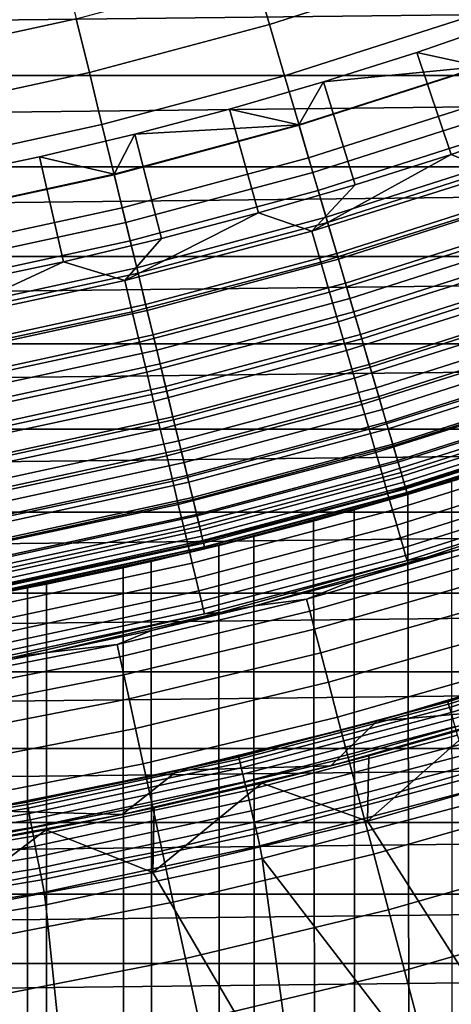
# Model space of a CAD drawing. Header units: metres. Extents: x -109 to 109, y -342 to 66.
# Tile 283 of 512: x 4.07 to 6.12, y -22.58 to -17.88. Entities that reach past the tile are written whole.
import ezdxf

# ---------------------------------------------------------------- set-up
doc = ezdxf.new("R2010")
doc.units = ezdxf.units.M
doc.layers.add('solid_K_24_62_16_000B91', color=7, linetype='CONTINUOUS')

msp = doc.modelspace()

# ---------------------------------------------------------------- linework, layer by layer
at = {"layer": 'solid_K_24_62_16_000B91'}
for points in [[(6.104056, -17.636511, -66.637932), (5.257963, -17.906979, -66.637932), (5.183577, -17.653641, -66.747398), (6.0177, -17.387001, -66.747398)], [(4.337711, -17.880291, -66.747398), (3.48202, -18.066435, -66.747398), (3.4307, -17.800159, -66.83773), (4.273779, -17.61676, -66.83773)], [(5.257963, -17.906979, -66.637932), (4.399959, -18.136879, -66.637932), (4.337711, -17.880291, -66.747398), (5.183577, -17.653641, -66.747398)], [(6.187635, -17.877998, -66.509895), (5.329957, -18.152168, -66.509895), (5.257963, -17.906979, -66.637932), (6.104056, -17.636511, -66.637932)], [(-19.775276, -17.705463, 84.926178), (-19.368538, -18.151108, 84.926178), (19.775284, -17.705456, 84.926178)], [(-19.368538, -18.151108, 84.926178), (19.368544, -18.1511, 84.926178), (19.775284, -17.705456, 84.926178)], [(4.399959, -18.136879, -66.637932), (3.531988, -18.325695, -66.637932), (3.48202, -18.066435, -66.747398), (4.337711, -17.880291, -66.747398)], [(6.268011, -18.110228, -66.36393), (5.399192, -18.387959, -66.36393), (5.329957, -18.152168, -66.509895), (6.187635, -17.877998, -66.509895)], [(5.959928, -18.041042, -31), (6.400931, -17.889328, -31), (6.576628, -18.372328, -31), (6.123533, -18.528273, -31)], [(6.267393, -18.108444, -31.006601), (6.400931, -17.889328, -31), (5.959928, -18.041042, -31)], [(5.329957, -18.152168, -66.509895), (4.460206, -18.385218, -66.509895), (4.399959, -18.136879, -66.637932), (5.257963, -17.906979, -66.637932)], [(5.515427, -18.18186, -31), (5.959928, -18.041042, -31), (6.123533, -18.528273, -31), (5.666704, -18.673056, -31)], [(6.267393, -18.108444, -31.006601), (5.959928, -18.041042, -31), (5.515427, -18.18186, -31)], [(5.39866, -18.386147, -31.006601), (6.267393, -18.108444, -31.006601), (5.515427, -18.18186, -31)], [(5.444927, -18.543716, -31.026844), (6.321105, -18.263634, -31.026844), (6.267393, -18.108444, -31.006601), (5.39866, -18.386147, -31.006601)], [(6.344771, -18.332014, -66.200798), (5.465313, -18.613146, -66.200798), (5.399192, -18.387959, -66.36393), (6.268011, -18.110228, -66.36393)], [(-19.368538, -18.151108, 84.926178), (-18.951792, -18.587336, 84.926178), (19.368544, -18.1511, 84.926178)], [(-18.951792, -18.587336, 84.926178), (18.951799, -18.587328, 84.926178), (19.368544, -18.1511, 84.926178)], [(4.460206, -18.385218, -66.509895), (3.58035, -18.576618, -66.509895), (3.531988, -18.325695, -66.637932), (4.399959, -18.136879, -66.637932)], [(5.399192, -18.387959, -66.36393), (4.518142, -18.624035, -66.36393), (4.460206, -18.385218, -66.509895), (5.329957, -18.152168, -66.509895)], [(5.067523, -18.31175, -31), (5.515427, -18.18186, -31), (5.666704, -18.673056, -31), (5.206524, -18.806559, -31)], [(5.39866, -18.386147, -31.006601), (5.515427, -18.18186, -31), (5.067523, -18.31175, -31)], [(6.321105, -18.263634, -31.026844), (5.444927, -18.543716, -31.026844), (5.490563, -18.699142, -31.060593), (6.374086, -18.416712, -31.060593)], [(4.616629, -18.430592, -31), (5.067523, -18.31175, -31), (5.206524, -18.806559, -31), (4.74308, -18.928755, -31)], [(5.39866, -18.386147, -31.006601), (5.067523, -18.31175, -31), (4.616629, -18.430592, -31)], [(6.417526, -18.542225, -66.021317), (5.527983, -18.826582, -66.021317), (5.465313, -18.613146, -66.200798), (6.344771, -18.332014, -66.200798)], [(4.518142, -18.624035, -66.36393), (3.626857, -18.817923, -66.36393), (3.58035, -18.576618, -66.509895), (4.460206, -18.385218, -66.509895)], [(4.517697, -18.6222, -31.006601), (5.39866, -18.386147, -31.006601), (4.616629, -18.430592, -31)], [(4.556414, -18.781794, -31.026844), (5.444927, -18.543716, -31.026844), (5.39866, -18.386147, -31.006601), (4.517697, -18.6222, -31.006601)], [(5.465313, -18.613146, -66.200798), (4.573473, -18.852114, -66.200798), (4.518142, -18.624035, -66.36393), (5.399192, -18.387959, -66.36393)], [(6.340056, -18.617432, -30.993452), (6.123533, -18.528273, -31), (6.576628, -18.372328, -31)], [(4.162926, -18.53834, -31), (4.616629, -18.430592, -31), (4.74308, -18.928755, -31), (4.276794, -19.039526, -31)], [(4.517697, -18.6222, -31.006601), (4.616629, -18.430592, -31), (4.162926, -18.53834, -31)], [(6.374086, -18.416712, -31.060593), (5.490563, -18.699142, -31.060593), (5.535258, -18.851358, -31.107615), (6.425972, -18.566629, -31.107615)], [(3.6265, -18.816069, -31.006601), (4.517697, -18.6222, -31.006601), (4.162926, -18.53834, -31), (3.706707, -18.63492, -31)], [(3.706707, -18.63492, -31), (4.162926, -18.53834, -31), (4.276794, -19.039526, -31), (3.807712, -19.138857, -31)], [(5.444927, -18.543716, -31.026844), (4.556414, -18.781794, -31.026844), (4.594604, -18.939215, -31.060593), (5.490563, -18.699142, -31.060593)], [(5.460446, -18.894142, -30.993452), (5.666704, -18.673056, -31), (6.123533, -18.528273, -31)], [(6.340056, -18.617432, -30.993452), (5.460446, -18.894142, -30.993452), (6.123533, -18.528273, -31)], [(6.485904, -18.739788, -65.826408), (5.586882, -19.027174, -65.826408), (5.527983, -18.826582, -66.021317), (6.417526, -18.542225, -66.021317)], [(-18.951792, -18.587336, 84.926178), (-18.525215, -19.013979, 84.926178), (18.951799, -18.587328, 84.926178)], [(-18.525215, -19.013979, 84.926178), (18.525223, -19.013971, 84.926178), (18.951799, -18.587328, 84.926178)], [(6.425972, -18.566629, -31.107615), (5.535258, -18.851358, -31.107615), (5.578705, -18.999325, -31.167591), (6.476411, -18.71236, -31.167591)], [(3.657579, -18.977324, -31.026844), (4.556414, -18.781794, -31.026844), (4.517697, -18.6222, -31.006601), (3.6265, -18.816069, -31.006601)], [(4.573473, -18.852114, -66.200798), (3.671273, -19.048376, -66.200798), (3.626857, -18.817923, -66.36393), (4.518142, -18.624035, -66.36393)], [(5.527983, -18.826582, -66.021317), (4.625917, -19.068289, -66.021317), (4.573473, -18.852114, -66.200798), (5.465313, -18.613146, -66.200798)], [(6.389196, -18.761732, -30.973827), (5.502769, -19.040586, -30.973827), (5.460446, -18.894142, -30.993452), (6.340056, -18.617432, -30.993452)], [(5.460446, -18.894142, -30.993452), (5.206524, -18.806559, -31), (5.666704, -18.673056, -31)], [(5.490563, -18.699142, -31.060593), (4.594604, -18.939215, -31.060593), (4.632005, -19.093386, -31.107615), (5.535258, -18.851358, -31.107615)], [(6.476411, -18.71236, -31.167591), (5.578705, -18.999325, -31.167591), (5.620606, -19.142029, -31.240108), (6.525055, -18.852907, -31.240108)], [(4.556414, -18.781794, -31.026844), (3.657579, -18.977324, -31.026844), (3.688236, -19.136383, -31.060593), (4.594604, -18.939215, -31.060593)], [(6.437618, -18.903921, -30.941269), (5.544473, -19.184891, -30.941269), (5.502769, -19.040586, -30.973827), (6.389196, -18.761732, -30.973827)], [(6.549554, -18.923693, -65.617065), (5.64171, -19.2139, -65.617065), (5.586882, -19.027174, -65.826408), (6.485904, -18.739788, -65.826408)], [(4.568833, -19.12932, -30.993452), (4.74308, -18.928755, -31), (5.206524, -18.806559, -31)], [(5.460446, -18.894142, -30.993452), (4.568833, -19.12932, -30.993452), (5.206524, -18.806559, -31)], [(5.586882, -19.027174, -65.826408), (4.675205, -19.271458, -65.826408), (4.625917, -19.068289, -66.021317), (5.527983, -18.826582, -66.021317)], [(4.625917, -19.068289, -66.021317), (3.713372, -19.266802, -66.021317), (3.671273, -19.048376, -66.200798), (4.573473, -18.852114, -66.200798)], [(5.535258, -18.851358, -31.107615), (4.632005, -19.093386, -31.107615), (4.668362, -19.243252, -31.167591), (5.578705, -18.999325, -31.167591)], [(6.525055, -18.852907, -31.240108), (5.620606, -19.142029, -31.240108), (5.660676, -19.27849, -31.324673), (6.571571, -18.987309, -31.324673)], [(5.502769, -19.040586, -30.973827), (4.604246, -19.277586, -30.973827), (4.568833, -19.12932, -30.993452), (5.460446, -18.894142, -30.993452)], [(6.484968, -19.042963, -30.896017), (5.585253, -19.325998, -30.896017), (5.544473, -19.184891, -30.941269), (6.437618, -18.903921, -30.941269)], [(6.608152, -19.093002, -65.394363), (5.692186, -19.385805, -65.394363), (5.64171, -19.2139, -65.617065), (6.549554, -18.923693, -65.617065)], [(4.594604, -18.939215, -31.060593), (3.688236, -19.136383, -31.060593), (3.718259, -19.292158, -31.107615), (4.632005, -19.093386, -31.107615)], [(4.568833, -19.12932, -30.993452), (4.276794, -19.039526, -31), (4.74308, -18.928755, -31)], [(-18.525215, -19.013979, 84.926178), (-18.08902, -19.430811, 84.926178), (18.525223, -19.013971, 84.926178)], [(-18.08902, -19.430811, 84.926178), (18.089027, -19.430805, 84.926178), (18.525223, -19.013971, 84.926178)], [(5.578705, -18.999325, -31.167591), (4.668362, -19.243252, -31.167591), (4.703426, -19.387785, -31.240108), (5.620606, -19.142029, -31.240108)], [(6.571571, -18.987309, -31.324673), (5.660676, -19.27849, -31.324673), (5.698638, -19.40778, -31.420704), (6.615643, -19.114645, -31.420704)], [(3.667177, -19.322445, -30.993452), (3.807712, -19.138857, -31), (4.276794, -19.039526, -31)], [(4.568833, -19.12932, -30.993452), (3.667177, -19.322445, -30.993452), (4.276794, -19.039526, -31)], [(5.544473, -19.184891, -30.941269), (4.63914, -19.423685, -30.941269), (4.604246, -19.277586, -30.973827), (5.502769, -19.040586, -30.973827)], [(5.64171, -19.2139, -65.617065), (4.721086, -19.460579, -65.617065), (4.675205, -19.271458, -65.826408), (5.586882, -19.027174, -65.826408)], [(6.5309, -19.177843, -30.8384), (5.624814, -19.462883, -30.8384), (5.585253, -19.325998, -30.896017), (6.484968, -19.042963, -30.896017)], [(4.675205, -19.271458, -65.826408), (3.752937, -19.472084, -65.826408), (3.713372, -19.266802, -66.021317), (4.625917, -19.068289, -66.021317)], [(4.632005, -19.093386, -31.107615), (3.718259, -19.292158, -31.107615), (3.747444, -19.443584, -31.167591), (4.668362, -19.243252, -31.167591)], [(6.6614, -19.246851, -65.159439), (5.738052, -19.542013, -65.159439), (5.692186, -19.385805, -65.394363), (6.608152, -19.093002, -65.394363)], [(4.604246, -19.277586, -30.973827), (3.695601, -19.47221, -30.973827), (3.667177, -19.322445, -30.993452), (4.568833, -19.12932, -30.993452)], [(5.620606, -19.142029, -31.240108), (4.703426, -19.387785, -31.240108), (4.736957, -19.526001, -31.324673), (5.660676, -19.27849, -31.324673)], [(6.615643, -19.114645, -31.420704), (5.698638, -19.40778, -31.420704), (5.734234, -19.529009, -31.527544), (6.656967, -19.234043, -31.527544)], [(5.585253, -19.325998, -30.896017), (4.673261, -19.566551, -30.896017), (4.63914, -19.423685, -30.941269), (5.544473, -19.184891, -30.941269)], [(6.575081, -19.307579, -30.768835), (5.662865, -19.594547, -30.768835), (5.624814, -19.462883, -30.8384), (6.5309, -19.177843, -30.8384)], [(4.668362, -19.243252, -31.167591), (3.747444, -19.443584, -31.167591), (3.775591, -19.589624, -31.240108), (4.703426, -19.387785, -31.240108)], [(5.692186, -19.385805, -65.394363), (4.763325, -19.634693, -65.394363), (4.721086, -19.460579, -65.617065), (5.64171, -19.2139, -65.617065)], [(6.656967, -19.234043, -31.527544), (5.734234, -19.529009, -31.527544), (5.767221, -19.64135, -31.644464), (6.695261, -19.344688, -31.644464)], [(6.709024, -19.384453, -64.913483), (5.779076, -19.681725, -64.913483), (5.738052, -19.542013, -65.159439), (6.6614, -19.246851, -65.159439)], [(4.63914, -19.423685, -30.941269), (3.723608, -19.619783, -30.941269), (3.695601, -19.47221, -30.973827), (4.604246, -19.277586, -30.973827)], [(4.721086, -19.460579, -65.617065), (3.789767, -19.663176, -65.617065), (3.752937, -19.472084, -65.826408), (4.675205, -19.271458, -65.826408)], [(5.660676, -19.27849, -31.324673), (4.736957, -19.526001, -31.324673), (4.768724, -19.65695, -31.420704), (5.698638, -19.40778, -31.420704)], [(5.624814, -19.462883, -30.8384), (4.706362, -19.705139, -30.8384), (4.673261, -19.566551, -30.896017), (5.585253, -19.325998, -30.896017)], [(6.617188, -19.431225, -30.687834), (5.69913, -19.72003, -30.687834), (5.662865, -19.594547, -30.768835), (6.575081, -19.307579, -30.768835)], [(6.695261, -19.344688, -31.644464), (5.767221, -19.64135, -31.644464), (5.797371, -19.744034, -31.770662), (6.730264, -19.44582, -31.770662)], [(4.703426, -19.387785, -31.240108), (3.775591, -19.589624, -31.240108), (3.802507, -19.729279, -31.324673), (4.736957, -19.526001, -31.324673)], [(5.738052, -19.542013, -65.159439), (4.801707, -19.792906, -65.159439), (4.763325, -19.634693, -65.394363), (5.692186, -19.385805, -65.394363)], [(6.750782, -19.505106, -64.657761), (5.815046, -19.804228, -64.657761), (5.779076, -19.681725, -64.913483), (6.709024, -19.384453, -64.913483)], [(-18.08902, -19.430811, 84.926178), (-17.643488, -19.837572, 84.926178), (18.089027, -19.430805, 84.926178)], [(-17.643488, -19.837572, 84.926178), (17.643496, -19.837566, 84.926178), (18.089027, -19.430805, 84.926178)], [(4.673261, -19.566551, -30.896017), (3.750996, -19.764091, -30.896017), (3.723608, -19.619783, -30.941269), (4.63914, -19.423685, -30.941269)], [(5.698638, -19.40778, -31.420704), (4.768724, -19.65695, -31.420704), (4.798512, -19.779736, -31.527544), (5.734234, -19.529009, -31.527544)], [(6.656914, -19.547878, -30.595985), (5.733344, -19.838417, -30.595985), (5.69913, -19.72003, -30.687834), (6.617188, -19.431225, -30.687834)], [(4.763325, -19.634693, -65.394363), (3.823673, -19.839102, -65.394363), (3.789767, -19.663176, -65.617065), (4.721086, -19.460579, -65.617065)], [(5.662865, -19.594547, -30.768835), (4.7382, -19.838442, -30.768835), (4.706362, -19.705139, -30.8384), (5.624814, -19.462883, -30.8384)], [(6.730264, -19.44582, -31.770662), (5.797371, -19.744034, -31.770662), (5.82448, -19.836357, -31.905273), (6.761734, -19.536749, -31.905273)], [(4.736957, -19.526001, -31.324673), (3.802507, -19.729279, -31.324673), (3.828008, -19.861589, -31.420704), (4.768724, -19.65695, -31.420704)], [(5.734234, -19.529009, -31.527544), (4.798512, -19.779736, -31.527544), (4.826116, -19.893518, -31.644464), (5.767221, -19.64135, -31.644464)], [(6.786462, -19.608194, -64.393578), (5.845779, -19.908897, -64.393578), (5.815046, -19.804228, -64.657761), (6.750782, -19.505106, -64.657761)], [(4.706362, -19.705139, -30.8384), (3.777565, -19.904079, -30.8384), (3.750996, -19.764091, -30.896017), (4.673261, -19.566551, -30.896017)], [(5.779076, -19.681725, -64.913483), (4.836036, -19.934412, -64.913483), (4.801707, -19.792906, -65.159439), (5.738052, -19.542013, -65.159439)], [(6.693969, -19.656689, -30.493958), (5.765258, -19.948847, -30.493958), (5.733344, -19.838417, -30.595985), (6.656914, -19.547878, -30.595985)], [(6.761734, -19.536749, -31.905273), (5.82448, -19.836357, -31.905273), (5.848361, -19.917686, -32.047379), (6.789458, -19.61685, -32.047379)], [(5.69913, -19.72003, -30.687834), (4.768543, -19.965487, -30.687834), (4.7382, -19.838442, -30.768835), (5.662865, -19.594547, -30.768835)], [(6.815879, -19.69319, -64.122269), (5.871119, -19.995197, -64.122269), (5.845779, -19.908897, -64.393578), (6.786462, -19.608194, -64.393578)], [(6.789458, -19.61685, -32.047379), (5.848361, -19.917686, -32.047379), (5.86885, -19.987467, -32.196003), (6.813245, -19.685577, -32.196003)], [(4.801707, -19.792906, -65.159439), (3.854484, -19.99896, -65.159439), (3.823673, -19.839102, -65.394363), (4.763325, -19.634693, -65.394363)], [(4.768724, -19.65695, -31.420704), (3.828008, -19.861589, -31.420704), (3.851919, -19.985655, -31.527544), (4.798512, -19.779736, -31.527544)], [(5.767221, -19.64135, -31.644464), (4.826116, -19.893518, -31.644464), (4.851346, -19.99752, -31.770662), (5.797371, -19.744034, -31.770662)], [(6.728083, -19.756865, -30.382496), (5.794639, -20.05051, -30.382496), (5.765258, -19.948847, -30.493958), (6.693969, -19.656689, -30.493958)], [(4.7382, -19.838442, -30.768835), (3.803119, -20.038729, -30.768835), (3.777565, -19.904079, -30.8384), (4.706362, -19.705139, -30.8384)], [(5.733344, -19.838417, -30.595985), (4.797171, -20.085348, -30.595985), (4.768543, -19.965487, -30.687834), (5.69913, -19.72003, -30.687834)], [(5.815046, -19.804228, -64.657761), (4.866137, -20.058487, -64.657761), (4.836036, -19.934412, -64.913483), (5.779076, -19.681725, -64.913483)], [(6.813245, -19.685577, -32.196003), (5.86885, -19.987467, -32.196003), (5.885808, -20.045221, -32.350132), (6.832932, -19.74246, -32.350132)], [(6.838885, -19.759663, -63.845238), (5.890937, -20.062689, -63.845238), (5.871119, -19.995197, -64.122269), (6.815879, -19.69319, -64.122269)], [(5.797371, -19.744034, -31.770662), (4.851346, -19.99752, -31.770662), (4.874031, -20.091028, -31.905273), (5.82448, -19.836357, -31.905273)], [(6.759007, -19.847673, -30.262415), (5.821273, -20.14267, -30.262415), (5.794639, -20.05051, -30.382496), (6.728083, -19.756865, -30.382496)], [(6.832932, -19.74246, -32.350132), (5.885808, -20.045221, -32.350132), (5.899119, -20.090553, -32.508709), (6.848384, -19.787107, -32.508709)], [(6.855362, -19.807268, -63.563889), (5.90513, -20.111025, -63.563889), (5.890937, -20.062689, -63.845238), (6.838885, -19.759663, -63.845238)], [(4.798512, -19.779736, -31.527544), (3.851919, -19.985655, -31.527544), (3.874077, -20.100622, -31.644464), (4.826116, -19.893518, -31.644464)], [(4.836036, -19.934412, -64.913483), (3.882041, -20.141941, -64.913483), (3.854484, -19.99896, -65.159439), (4.801707, -19.792906, -65.159439)], [(5.845779, -19.908897, -64.393578), (4.891855, -20.164501, -64.393578), (4.866137, -20.058487, -64.657761), (5.815046, -19.804228, -64.657761)], [(6.848384, -19.787107, -32.508709), (5.899119, -20.090553, -32.508709), (5.908691, -20.123154, -32.670647), (6.859497, -19.819214, -32.670647)], [(6.865226, -19.835768, -63.279659), (5.913626, -20.139961, -63.279659), (5.90513, -20.111025, -63.563889), (6.855362, -19.807268, -63.563889)], [(-17.643488, -19.837572, 84.926178), (-17.188747, -20.234138, 84.926178), (17.643496, -19.837566, 84.926178)], [(-17.188747, -20.234138, 84.926178), (17.188755, -20.234131, 84.926178), (17.643496, -19.837566, 84.926178)], [(4.768543, -19.965487, -30.687834), (3.827474, -20.167055, -30.687834), (3.803119, -20.038729, -30.768835), (4.7382, -19.838442, -30.768835)], [(5.765258, -19.948847, -30.493958), (4.823874, -20.197151, -30.493958), (4.797171, -20.085348, -30.595985), (5.733344, -19.838417, -30.595985)], [(5.82448, -19.836357, -31.905273), (4.874031, -20.091028, -31.905273), (4.894014, -20.173403, -32.047379), (5.848361, -19.917686, -32.047379)], [(6.868427, -19.845016, -63), (6.155904, -20.077471, -60.74736), (5.689022, -20.214724, -61.017578), (5.916383, -20.149353, -63)], [(6.786517, -19.928453, -30.134586), (5.844965, -20.224649, -30.134586), (5.821273, -20.14267, -30.262415), (6.759007, -19.847673, -30.262415)], [(6.859497, -19.819214, -32.670647), (5.908691, -20.123154, -32.670647), (5.914459, -20.142797, -32.834843), (6.866193, -19.838562, -32.834843)], [(5.913626, -20.139961, -63.279659), (6.865226, -19.835768, -63.279659), (6.868427, -19.845016, -63), (5.916383, -20.149353, -63)], [(6.866193, -19.838562, -32.834843), (5.914459, -20.142797, -32.834843), (5.916384, -20.149353, -33), (6.868428, -19.845016, -33)], [(6.868428, -19.845016, -33), (5.916384, -20.149353, -33), (6.382022, -20.006744, -41.927219), (6.820633, -19.861494, -42.304581)], [(4.826116, -19.893518, -31.644464), (3.874077, -20.100622, -31.644464), (3.894331, -20.205706, -31.770662), (4.851346, -19.99752, -31.770662)], [(5.871119, -19.995197, -64.122269), (4.91306, -20.251909, -64.122269), (4.891855, -20.164501, -64.393578), (5.845779, -19.908897, -64.393578)], [(4.866137, -20.058487, -64.657761), (3.906204, -20.267309, -64.657761), (3.882041, -20.141941, -64.913483), (4.836036, -19.934412, -64.913483)], [(5.794639, -20.05051, -30.382496), (4.848457, -20.300079, -30.382496), (4.823874, -20.197151, -30.493958), (5.765258, -19.948847, -30.493958)], [(5.848361, -19.917686, -32.047379), (4.894014, -20.173403, -32.047379), (4.91116, -20.24408, -32.196003), (5.86885, -19.987467, -32.196003)], [(6.81041, -19.998617, -29.999943), (5.865544, -20.295856, -29.999943), (5.844965, -20.224649, -30.134586), (6.786517, -19.928453, -30.134586)], [(4.797171, -20.085348, -30.595985), (3.850452, -20.288126, -30.595985), (3.827474, -20.167055, -30.687834), (4.768543, -19.965487, -30.687834)], [(4.851346, -19.99752, -31.770662), (3.894331, -20.205706, -31.770662), (3.91254, -20.300188, -31.905273), (4.874031, -20.091028, -31.905273)], [(5.86885, -19.987467, -32.196003), (4.91116, -20.24408, -32.196003), (4.925352, -20.302576, -32.350132), (5.885808, -20.045221, -32.350132)], [(5.890937, -20.062689, -63.845238), (4.929643, -20.320267, -63.845238), (4.91306, -20.251909, -64.122269), (5.871119, -19.995197, -64.122269)], [(6.830514, -20.057652, -29.859468), (5.882859, -20.355768, -29.859468), (5.865544, -20.295856, -29.999943), (6.81041, -19.998617, -29.999943)], [(5.821273, -20.14267, -30.262415), (4.870742, -20.393387, -30.262415), (4.848457, -20.300079, -30.382496), (5.794639, -20.05051, -30.382496)], [(5.885808, -20.045221, -32.350132), (4.925352, -20.302576, -32.350132), (4.93649, -20.34849, -32.508709), (5.899119, -20.090553, -32.508709)], [(5.916384, -20.149353, -33), (5.935895, -20.143614, -41.580372), (6.382022, -20.006744, -41.927219)], [(5.917646, -20.148981, -41.628304), (6.360665, -20.013544, -41.973202), (6.382022, -20.006744, -41.927219), (5.935895, -20.143614, -41.580372)], [(6.365384, -278.029175, 27.158398), (6.360665, -20.013544, -41.973202), (5.917646, -20.148981, -41.628304)], [(4.823874, -20.197151, -30.493958), (3.871885, -20.401058, -30.493958), (3.850452, -20.288126, -30.595985), (4.797171, -20.085348, -30.595985)], [(4.891855, -20.164501, -64.393578), (3.926848, -20.374424, -64.393578), (3.906204, -20.267309, -64.657761), (4.866137, -20.058487, -64.657761)], [(4.874031, -20.091028, -31.905273), (3.91254, -20.300188, -31.905273), (3.928582, -20.383419, -32.047379), (4.894014, -20.173403, -32.047379)], [(5.90513, -20.111025, -63.563889), (4.94152, -20.369223, -63.563889), (4.929643, -20.320267, -63.845238), (5.890937, -20.062689, -63.845238)], [(5.899119, -20.090553, -32.508709), (4.93649, -20.34849, -32.508709), (4.9445, -20.381508, -32.670647), (5.908691, -20.123154, -32.670647)], [(5.661497, -20.222448, -60.972233), (5.689022, -20.214724, -61.017578), (6.155904, -20.077471, -60.74736), (6.1257, -20.086706, -60.703522)], [(6.365384, -282.673004, 9.827429), (5.852353, -282.761719, 9.496313), (5.661497, -20.222448, -60.972233), (6.1257, -20.086706, -60.703522)], [(6.846682, -20.105127, -29.714186), (5.896783, -20.40395, -29.714186), (5.882859, -20.355768, -29.859468), (6.830514, -20.057652, -29.859468)], [(5.844965, -20.224649, -30.134586), (4.890566, -20.476387, -30.134586), (4.870742, -20.393387, -30.262415), (5.821273, -20.14267, -30.262415)], [(5.913626, -20.139961, -63.279659), (4.94863, -20.398531, -63.279659), (4.94152, -20.369223, -63.563889), (5.90513, -20.111025, -63.563889)], [(5.908691, -20.123154, -32.670647), (4.9445, -20.381508, -32.670647), (4.949327, -20.401405, -32.834843), (5.914459, -20.142797, -32.834843)], [(4.94863, -20.398531, -63.279659), (5.913626, -20.139961, -63.279659), (5.916383, -20.149353, -63), (4.950937, -20.408043, -63)], [(5.914459, -20.142797, -32.834843), (4.949327, -20.401405, -32.834843), (4.950938, -20.408043, -33), (5.916384, -20.149353, -33)], [(5.468934, -20.275373, -41.313335), (5.917646, -20.148981, -41.628304), (5.935895, -20.143614, -41.580372), (5.4843, -20.271223, -41.263897)], [(5.916384, -20.149353, -33), (5.4843, -20.271223, -41.263897), (5.935895, -20.143614, -41.580372)], [(6.858795, -20.140697, -29.565153), (5.907216, -20.440048, -29.565153), (5.896783, -20.40395, -29.714186), (6.846682, -20.105127, -29.714186)], [(6.866765, -20.164103, -29.41346), (5.914081, -20.463802, -29.41346), (5.907216, -20.440048, -29.565153), (6.858795, -20.140697, -29.565153)], [(6.866765, -20.164103, -29.41346), (6.970738, -20.140678, -29.262819), (6.165591, -20.410769, -29.010334), (6.004513, -20.449545, -29.262819)], [(4.91306, -20.251909, -64.122269), (3.943871, -20.462744, -64.122269), (3.926848, -20.374424, -64.393578), (4.891855, -20.164501, -64.393578)], [(4.894014, -20.173403, -32.047379), (3.928582, -20.383419, -32.047379), (3.942346, -20.454832, -32.196003), (4.91116, -20.24408, -32.196003)], [(5.916383, -20.149353, -63), (5.208824, -20.34375, -61.264912), (4.717135, -20.463348, -61.488857), (4.950937, -20.408043, -63)], [(5.916384, -20.149353, -33), (4.950938, -20.408043, -33), (5.028988, -20.38895, -40.977329), (5.4843, -20.271223, -41.263897)], [(5.916383, -20.149353, -63), (5.689022, -20.214724, -61.017578), (5.208824, -20.34375, -61.264912)], [(6.365384, -278.029175, 27.158398), (5.917646, -20.148981, -41.628304), (5.468934, -20.275373, -41.313335), (5.852353, -277.94046, 27.489513)], [(6.866765, -20.164103, -29.41346), (6.004513, -20.449545, -29.262819), (5.914081, -20.463802, -29.41346)], [(-17.188747, -20.234138, 84.926178), (-16.725176, -20.620186, 84.926178), (17.188755, -20.234131, 84.926178)], [(-16.725176, -20.620186, 84.926178), (16.725183, -20.620178, 84.926178), (17.188755, -20.234131, 84.926178)], [(4.848457, -20.300079, -30.382496), (3.891617, -20.505026, -30.382496), (3.871885, -20.401058, -30.493958), (4.823874, -20.197151, -30.493958)], [(5.865544, -20.295856, -29.999943), (4.907785, -20.548481, -29.999943), (4.890566, -20.476387, -30.134586), (5.844965, -20.224649, -30.134586)], [(5.184166, -20.350048, -61.218166), (5.208824, -20.34375, -61.264912), (5.689022, -20.214724, -61.017578), (5.661497, -20.222448, -60.972233)], [(5.852353, -282.761719, 9.496313), (5.320908, -282.842865, 9.193503), (5.184166, -20.350048, -61.218166), (5.661497, -20.222448, -60.972233)], [(4.91116, -20.24408, -32.196003), (3.942346, -20.454832, -32.196003), (3.953737, -20.513937, -32.350132), (4.925352, -20.302576, -32.350132)], [(4.929643, -20.320267, -63.845238), (3.957182, -20.531813, -63.845238), (3.943871, -20.462744, -64.122269), (4.91306, -20.251909, -64.122269)], [(5.016433, -20.392042, -41.028019), (5.468934, -20.275373, -41.313335), (5.4843, -20.271223, -41.263897), (5.028988, -20.38895, -40.977329)], [(5.852353, -277.94046, 27.489513), (5.468934, -20.275373, -41.313335), (5.016433, -20.392042, -41.028019), (5.320908, -277.859314, 27.792324)], [(4.870742, -20.393387, -30.262415), (3.909505, -20.599274, -30.262415), (3.891617, -20.505026, -30.382496), (4.848457, -20.300079, -30.382496)], [(4.925352, -20.302576, -32.350132), (3.953737, -20.513937, -32.350132), (3.962679, -20.560329, -32.508709), (4.93649, -20.34849, -32.508709)], [(4.94152, -20.369223, -63.563889), (3.966716, -20.58128, -63.563889), (3.957182, -20.531813, -63.845238), (4.929643, -20.320267, -63.845238)], [(5.882859, -20.355768, -29.859468), (4.922272, -20.609138, -29.859468), (4.907785, -20.548481, -29.999943), (5.865544, -20.295856, -29.999943)], [(4.93649, -20.34849, -32.508709), (3.962679, -20.560329, -32.508709), (3.969109, -20.593691, -32.670647), (4.9445, -20.381508, -32.670647)], [(4.94863, -20.398531, -63.279659), (3.972424, -20.610891, -63.279659), (3.966716, -20.58128, -63.563889), (4.94152, -20.369223, -63.563889)], [(4.9445, -20.381508, -32.670647), (3.969109, -20.593691, -32.670647), (3.972983, -20.613794, -32.834843), (4.949327, -20.401405, -32.834843)], [(4.695227, -20.468386, -61.44096), (4.717135, -20.463348, -61.488857), (5.208824, -20.34375, -61.264912), (5.184166, -20.350048, -61.218166)], [(5.320908, -282.842865, 9.193503), (4.772721, -282.916138, 8.919953), (4.695227, -20.468386, -61.44096), (5.184166, -20.350048, -61.218166)], [(5.896783, -20.40395, -29.714186), (4.933923, -20.657919, -29.714186), (4.922272, -20.609138, -29.859468), (5.882859, -20.355768, -29.859468)], [(4.950937, -20.408043, -63), (4.215561, -20.572531, -61.689152), (3.705338, -20.670523, -61.865761), (3.974276, -20.620502, -63)], [(4.890566, -20.476387, -30.134586), (3.925416, -20.683113, -30.134586), (3.909505, -20.599274, -30.262415), (4.870742, -20.393387, -30.262415)], [(3.972424, -20.610891, -63.279659), (4.94863, -20.398531, -63.279659), (4.950937, -20.408043, -63), (3.974276, -20.620502, -63)], [(4.949327, -20.401405, -32.834843), (3.972983, -20.613794, -32.834843), (3.974277, -20.620502, -33), (4.950938, -20.408043, -33)], [(4.950938, -20.408043, -33), (3.974277, -20.620502, -33), (4.112991, -20.593283, -40.491146), (4.571462, -20.496384, -40.720013)], [(4.950937, -20.408043, -63), (4.717135, -20.463348, -61.488857), (4.215561, -20.572531, -61.689152)], [(4.561448, -20.498615, -40.771603), (5.016433, -20.392042, -41.028019), (5.028988, -20.38895, -40.977329), (4.571462, -20.496384, -40.720013)], [(5.320908, -277.859314, 27.792324), (5.016433, -20.392042, -41.028019), (4.561448, -20.498615, -40.771603), (4.772721, -277.786011, 28.065874)], [(4.950938, -20.408043, -33), (4.571462, -20.496384, -40.720013), (5.028988, -20.38895, -40.977329)], [(5.907216, -20.440048, -29.565153), (4.942652, -20.694468, -29.565153), (4.933923, -20.657919, -29.714186), (5.896783, -20.40395, -29.714186)], [(6.326871, -20.393263, -28.532835), (5.435143, -20.648817, -28.532835), (5.67893, -20.551491, -29.010334), (6.165591, -20.410769, -29.010334)], [(5.435143, -20.648817, -28.532835), (6.326871, -20.393263, -28.532835), (6.344585, -20.450359, -28.045769), (5.450361, -20.706631, -28.045769)], [(6.165591, -20.410769, -29.010334), (5.67893, -20.551491, -29.010334), (6.004513, -20.449545, -29.262819)], [(4.196488, -20.576431, -61.640247), (4.215561, -20.572531, -61.689152), (4.717135, -20.463348, -61.488857), (4.695227, -20.468386, -61.44096)], [(4.772721, -282.916138, 8.919953), (4.209518, -282.981384, 8.676523), (4.196488, -20.576431, -61.640247), (4.695227, -20.468386, -61.44096)], [(5.914081, -20.463802, -29.41346), (4.948396, -20.718515, -29.41346), (4.942652, -20.694468, -29.565153), (5.907216, -20.440048, -29.565153)], [(5.914081, -20.463802, -29.41346), (5.024686, -20.71209, -29.262819), (4.948396, -20.718515, -29.41346)], [(5.914081, -20.463802, -29.41346), (6.004513, -20.449545, -29.262819), (5.189064, -20.680609, -29.010334), (5.024686, -20.71209, -29.262819)], [(5.67893, -20.551491, -29.010334), (5.189064, -20.680609, -29.010334), (6.004513, -20.449545, -29.262819)], [(5.450361, -20.706631, -28.045769), (6.344585, -20.450359, -28.045769), (6.370797, -20.534849, -27.563086), (5.472878, -20.792177, -27.563086)], [(4.907785, -20.548481, -29.999943), (3.939237, -20.755934, -29.999943), (3.925416, -20.683113, -30.134586), (4.890566, -20.476387, -30.134586)], [(4.10511, -20.594856, -40.543266), (4.561448, -20.498615, -40.771603), (4.571462, -20.496384, -40.720013), (4.112991, -20.593283, -40.491146)], [(4.772721, -277.786011, 28.065874), (4.561448, -20.498615, -40.771603), (4.10511, -20.594856, -40.543266), (4.209518, -277.720795, 28.309303)], [(4.922272, -20.609138, -29.859468), (3.950865, -20.817205, -29.859468), (3.939237, -20.755934, -29.999943), (4.907785, -20.548481, -29.999943)], [(5.435143, -20.648817, -28.532835), (5.189064, -20.680609, -29.010334), (5.67893, -20.551491, -29.010334)], [(5.472878, -20.792177, -27.563086), (6.370797, -20.534849, -27.563086), (6.405416, -20.646433, -27.086475), (5.502618, -20.905161, -27.086475)], [(4.209518, -282.981384, 8.676523), (3.63307, -283.03833, 8.46398), (3.689134, -20.67342, -61.816002), (4.196488, -20.576431, -61.640247)], [(3.647794, -20.680754, -40.341904), (4.10511, -20.594856, -40.543266), (4.112991, -20.593283, -40.491146), (3.654092, -20.679642, -40.289593)], [(4.209518, -277.720795, 28.309303), (4.10511, -20.594856, -40.543266), (3.647794, -20.680754, -40.341904)], [(3.974277, -20.620502, -33), (3.654092, -20.679642, -40.289593), (4.112991, -20.593283, -40.491146)], [(3.689134, -20.67342, -61.816002), (3.705338, -20.670523, -61.865761), (4.215561, -20.572531, -61.689152), (4.196488, -20.576431, -61.640247)], [(4.933923, -20.657919, -29.714186), (3.960217, -20.866478, -29.714186), (3.950865, -20.817205, -29.859468), (4.922272, -20.609138, -29.859468)], [(-16.725176, -20.620186, 84.926178), (-16.252846, -20.995649, 84.926178), (16.725183, -20.620178, 84.926178)], [(-16.252846, -20.995649, 84.926178), (16.252853, -20.995644, 84.926178), (16.725183, -20.620178, 84.926178)], [(4.942652, -20.694468, -29.565153), (3.967223, -20.903395, -29.565153), (3.960217, -20.866478, -29.714186), (4.933923, -20.657919, -29.714186)], [(5.435143, -20.648817, -28.532835), (4.533157, -20.8654, -28.532835), (4.696268, -20.798054, -29.010334), (5.189064, -20.680609, -29.010334)], [(4.533157, -20.8654, -28.532835), (5.435143, -20.648817, -28.532835), (5.450361, -20.706631, -28.045769), (4.545849, -20.923819, -28.045769)], [(5.502618, -20.905161, -27.086475), (6.405416, -20.646433, -27.086475), (6.44832, -20.784725, -26.617601), (5.539475, -21.045187, -26.617601)], [(4.209518, -277.720795, 28.309303), (3.647794, -20.680754, -40.341904), (3.190351, -20.756245, -40.166759), (3.63307, -277.663849, 28.521849)], [(4.948396, -20.718515, -29.41346), (3.971833, -20.927687, -29.41346), (3.967223, -20.903395, -29.565153), (4.942652, -20.694468, -29.565153)], [(4.545849, -20.923819, -28.045769), (5.450361, -20.706631, -28.045769), (5.472878, -20.792177, -27.563086), (4.56463, -21.010263, -27.563086)], [(5.189064, -20.680609, -29.010334), (4.696268, -20.798054, -29.010334), (5.024686, -20.71209, -29.262819)], [(4.948396, -20.718515, -29.41346), (4.033476, -20.927713, -29.262819), (3.971833, -20.927687, -29.41346)], [(4.948396, -20.718515, -29.41346), (5.024686, -20.71209, -29.262819), (4.200821, -20.903757, -29.010334), (4.033476, -20.927713, -29.262819)], [(4.696268, -20.798054, -29.010334), (4.200821, -20.903757, -29.010334), (5.024686, -20.71209, -29.262819)], [(4.533157, -20.8654, -28.532835), (4.200821, -20.903757, -29.010334), (4.696268, -20.798054, -29.010334)], [(4.56463, -21.010263, -27.563086), (5.472878, -20.792177, -27.563086), (5.502618, -20.905161, -27.086475), (4.589434, -21.124434, -27.086475)], [(5.539475, -21.045187, -26.617601), (6.44832, -20.784725, -26.617601), (6.49936, -20.949242, -26.158104), (5.583321, -21.211763, -26.158104)], [(6.10907, -21.1385, 34.440392), (7.093165, -20.82892, 34.440392), (6.198116, -21.108845, 34.5)], [(6.112074, -21.148893, 34.380928), (7.096653, -20.839161, 34.380928), (7.093165, -20.82892, 34.440392), (6.10907, -21.1385, 34.440392)], [(6.117048, -21.166103, 34.323208), (7.102427, -20.856119, 34.323208), (7.096653, -20.839161, 34.380928), (6.112074, -21.148893, 34.380928)], [(4.533157, -20.8654, -28.532835), (3.622616, -21.042603, -28.532835), (3.703003, -20.997662, -29.010334), (4.200821, -20.903757, -29.010334)], [(3.622616, -21.042603, -28.532835), (4.533157, -20.8654, -28.532835), (4.545849, -20.923819, -28.045769), (3.632758, -21.101517, -28.045769)], [(6.123919, -21.189878, 34.268066), (7.110405, -20.879547, 34.268066), (7.102427, -20.856119, 34.323208), (6.117048, -21.166103, 34.323208)], [(6.132587, -21.219872, 34.216316), (7.12047, -20.909101, 34.216316), (7.110405, -20.879547, 34.268066), (6.123919, -21.189878, 34.268066)], [(3.632758, -21.101517, -28.045769), (4.545849, -20.923819, -28.045769), (4.56463, -21.010263, -27.563086), (3.647767, -21.188696, -27.563086)], [(4.200821, -20.903757, -29.010334), (3.703003, -20.997662, -29.010334), (4.033476, -20.927713, -29.262819)], [(4.589434, -21.124434, -27.086475), (5.502618, -20.905161, -27.086475), (5.539475, -21.045187, -26.617601), (4.620175, -21.265926, -26.617601)], [(5.583321, -21.211763, -26.158104), (6.49936, -20.949242, -26.158104), (6.558357, -21.139404, -25.709589), (5.634003, -21.404308, -25.709589)], [(6.703754, -20.953749, 36.502693), (5.769202, -21.230078, 36.441429), (6.198116, -21.108845, 34.5), (6.698703, -20.955366, 34.5)], [(6.533098, -21.164618, 36.455944), (5.769202, -21.230078, 36.441429), (6.703754, -20.953749, 36.502693)], [(-16.252846, -20.995649, 84.926178), (-15.772186, -21.360191, 84.926178), (16.252853, -20.995644, 84.926178)], [(-15.772186, -21.360191, 84.926178), (15.772194, -21.360186, 84.926178), (16.252853, -20.995644, 84.926178)], [(3.647767, -21.188696, -27.563086), (4.56463, -21.010263, -27.563086), (4.589434, -21.124434, -27.086475), (3.667589, -21.303835, -27.086475)], [(4.620175, -21.265926, -26.617601), (5.539475, -21.045187, -26.617601), (5.583321, -21.211763, -26.158104), (4.656744, -21.43425, -26.158104)], [(3.667589, -21.303835, -27.086475), (4.589434, -21.124434, -27.086475), (4.620175, -21.265926, -26.617601), (3.692155, -21.446529, -26.617601)], [(6.10907, -21.1385, 34.440392), (6.198116, -21.108845, 34.5), (5.769202, -21.230078, 36.441429), (5.694019, -21.250368, 34.5)], [(5.111546, -21.401611, 34.440392), (6.10907, -21.1385, 34.440392), (5.186697, -21.379854, 34.5)], [(5.114059, -21.412136, 34.380928), (6.112074, -21.148893, 34.380928), (6.10907, -21.1385, 34.440392), (5.111546, -21.401611, 34.440392)], [(5.118221, -21.42956, 34.323208), (6.117048, -21.166103, 34.323208), (6.112074, -21.148893, 34.380928), (5.114059, -21.412136, 34.380928)], [(5.123971, -21.45363, 34.268066), (6.123919, -21.189878, 34.268066), (6.117048, -21.166103, 34.323208), (5.118221, -21.42956, 34.323208)], [(6.10907, -21.1385, 34.440392), (5.694019, -21.250368, 34.5), (5.186697, -21.379854, 34.5)], [(5.550257, -21.443346, 36.39415), (5.769202, -21.230078, 36.441429), (6.533098, -21.164618, 36.455944)], [(6.240236, -21.252811, 34.900002), (5.732595, -21.395323, 34.900002), (5.550257, -21.443346, 36.39415), (6.533098, -21.164618, 36.455944)], [(5.634003, -21.404308, -25.709589), (6.558357, -21.139404, -25.709589), (6.625104, -21.354551, -25.273624), (5.691343, -21.622152, -25.273624)], [(4.656744, -21.43425, -26.158104), (5.583321, -21.211763, -26.158104), (5.634003, -21.404308, -25.709589), (4.699015, -21.628817, -25.709589)], [(5.131223, -21.483997, 34.216316), (6.132587, -21.219872, 34.216316), (6.123919, -21.189878, 34.268066), (5.123971, -21.45363, 34.268066)], [(5.139873, -21.520214, 34.168709), (6.142925, -21.255644, 34.168709), (6.132587, -21.219872, 34.216316), (5.131223, -21.483997, 34.216316)], [(3.692155, -21.446529, -26.617601), (4.620175, -21.265926, -26.617601), (4.656744, -21.43425, -26.158104), (3.721379, -21.616283, -26.158104)], [(5.769202, -21.230078, 36.441429), (4.823981, -21.464602, 36.389439), (5.186697, -21.379854, 34.5), (5.694019, -21.250368, 34.5)], [(5.550257, -21.443346, 36.39415), (4.823981, -21.464602, 36.389439), (5.769202, -21.230078, 36.441429)], [(5.149795, -21.561754, 34.125946), (6.154783, -21.296673, 34.125946), (6.142925, -21.255644, 34.168709), (5.139873, -21.520214, 34.168709)], [(5.725421, -21.707645, 34.599998), (5.732595, -21.395323, 34.900002), (6.240236, -21.252811, 34.900002)], [(5.725421, -21.707645, 34.599998), (6.240236, -21.252811, 34.900002), (6.736929, -21.415323, 34.599998)], [(5.160842, -21.608009, 34.088646), (6.167986, -21.34236, 34.088646), (6.154783, -21.296673, 34.125946), (5.149795, -21.561754, 34.125946)], [(-15.772186, -21.360191, 84.926178), (-15.283257, -21.713766, 84.926178), (15.772194, -21.360186, 84.926178)], [(-15.283257, -21.713766, 84.926178), (15.283264, -21.71376, 84.926178), (15.772194, -21.360186, 84.926178)], [(5.172854, -21.658304, 34.057358), (6.182343, -21.392036, 34.057358), (6.167986, -21.34236, 34.088646), (5.160842, -21.608009, 34.088646)], [(5.691343, -21.622152, -25.273624), (6.625104, -21.354551, -25.273624), (6.699369, -21.593927, -24.851734), (5.755141, -21.864529, -24.851734)], [(4.102786, -21.61768, 34.440392), (5.111546, -21.401611, 34.440392), (4.163528, -21.60243, 34.5)], [(4.104804, -21.628309, 34.380928), (5.114059, -21.412136, 34.380928), (5.111546, -21.401611, 34.440392), (4.102786, -21.61768, 34.440392)], [(4.108144, -21.645908, 34.323208), (5.118221, -21.42956, 34.323208), (5.114059, -21.412136, 34.380928), (4.104804, -21.628309, 34.380928)], [(5.111546, -21.401611, 34.440392), (4.676437, -21.497231, 34.5), (4.163528, -21.60243, 34.5)], [(5.111546, -21.401611, 34.440392), (5.186697, -21.379854, 34.5), (4.823981, -21.464602, 36.389439), (4.676437, -21.497231, 34.5)], [(4.699015, -21.628817, -25.709589), (5.634003, -21.404308, -25.709589), (5.691343, -21.622152, -25.273624), (4.74684, -21.848944, -25.273624)], [(5.185656, -21.711903, 34.032536), (6.197642, -21.444977, 34.032536), (6.182343, -21.392036, 34.057358), (5.172854, -21.658304, 34.057358)], [(5.732595, -21.395323, 34.900002), (5.221963, -21.52565, 34.900002), (5.550257, -21.443346, 36.39415)], [(5.725421, -21.707645, 34.599998), (5.221963, -21.52565, 34.900002), (5.732595, -21.395323, 34.900002)], [(3.721379, -21.616283, -26.158104), (4.656744, -21.43425, -26.158104), (4.699015, -21.628817, -25.709589), (3.755159, -21.812502, -25.709589)], [(4.112758, -21.670223, 34.268066), (5.123971, -21.45363, 34.268066), (5.118221, -21.42956, 34.323208), (4.108144, -21.645908, 34.323208)], [(4.11858, -21.700895, 34.216316), (5.131223, -21.483997, 34.216316), (5.123971, -21.45363, 34.268066), (4.112758, -21.670223, 34.268066)], [(4.556294, -21.676313, 36.342503), (4.823981, -21.464602, 36.389439), (5.550257, -21.443346, 36.39415)], [(5.221963, -21.52565, 34.900002), (4.708392, -21.643787, 34.900002), (4.556294, -21.676313, 36.342503), (5.550257, -21.443346, 36.39415)], [(5.19906, -21.768024, 34.014545), (6.213662, -21.500406, 34.014545), (6.197642, -21.444977, 34.032536), (5.185656, -21.711903, 34.032536)], [(5.725421, -21.707645, 34.599998), (6.736929, -21.415323, 34.599998), (7.595408, -22.660971, 34.599998), (6.540298, -22.987698, 34.599998)], [(4.823981, -21.464602, 36.389439), (3.869864, -21.656963, 36.346794), (4.163528, -21.60243, 34.5), (4.676437, -21.497231, 34.5)], [(4.556294, -21.676313, 36.342503), (3.869864, -21.656963, 36.346794), (4.823981, -21.464602, 36.389439)], [(4.125523, -21.73748, 34.168709), (5.139873, -21.520214, 34.168709), (5.131223, -21.483997, 34.216316), (4.11858, -21.700895, 34.216316)], [(5.21287, -21.825846, 34.003647), (6.230167, -21.557518, 34.003647), (6.213662, -21.500406, 34.014545), (5.19906, -21.768024, 34.014545)], [(4.133486, -21.779438, 34.125946), (5.149795, -21.561754, 34.125946), (5.139873, -21.520214, 34.168709), (4.125523, -21.73748, 34.168709)], [(4.702084, -21.952063, 34.599998), (4.708392, -21.643787, 34.900002), (5.221963, -21.52565, 34.900002)], [(4.702084, -21.952063, 34.599998), (5.221963, -21.52565, 34.900002), (5.725421, -21.707645, 34.599998)], [(4.102786, -21.61768, 34.440392), (4.163528, -21.60243, 34.5), (3.869864, -21.656963, 36.346794), (3.648262, -21.695396, 34.5)], [(4.142354, -21.82616, 34.088646), (5.160842, -21.608009, 34.088646), (5.149795, -21.561754, 34.125946), (4.133486, -21.779438, 34.125946)], [(6.230167, -21.557518, 34.003647), (5.21287, -21.825846, 34.003647), (5.224063, -21.885136, 34), (6.244021, -21.616247, 34)], [(5.755141, -21.864529, -24.851734), (6.699369, -21.593927, -24.851734), (6.780893, -21.856701, -24.445395), (5.825174, -22.130594, -24.445395)], [(3.085007, -21.786226, 34.440392), (4.102786, -21.61768, 34.440392), (3.130928, -21.776072, 34.5)], [(3.086524, -21.796938, 34.380928), (4.104804, -21.628309, 34.380928), (4.102786, -21.61768, 34.440392), (3.085007, -21.786226, 34.440392)], [(3.089036, -21.814676, 34.323208), (4.108144, -21.645908, 34.323208), (4.104804, -21.628309, 34.380928), (3.086524, -21.796938, 34.380928)], [(3.092505, -21.83918, 34.268066), (4.112758, -21.670223, 34.268066), (4.108144, -21.645908, 34.323208), (3.089036, -21.814676, 34.323208)], [(4.102786, -21.61768, 34.440392), (3.648262, -21.695396, 34.5), (3.130928, -21.776072, 34.5)], [(3.755159, -21.812502, -25.709589), (4.699015, -21.628817, -25.709589), (4.74684, -21.848944, -25.273624), (3.793377, -22.034498, -25.273624)], [(4.151995, -21.876963, 34.057358), (5.172854, -21.658304, 34.057358), (5.160842, -21.608009, 34.088646), (4.142354, -21.82616, 34.088646)], [(4.708392, -21.643787, 34.900002), (4.192153, -21.749674, 34.900002), (4.556294, -21.676313, 36.342503)], [(4.702084, -21.952063, 34.599998), (4.192153, -21.749674, 34.900002), (4.708392, -21.643787, 34.900002)], [(4.74684, -21.848944, -25.273624), (5.691343, -21.622152, -25.273624), (5.755141, -21.864529, -24.851734), (4.80005, -22.093863, -24.851734)], [(5.224063, -21.885136, 34), (5.886876, -22.750706, 34), (6.411529, -22.608452, 34), (6.244021, -21.616247, 34)], [(3.096883, -21.87009, 34.216316), (4.11858, -21.700895, 34.216316), (4.112758, -21.670223, 34.268066), (3.092505, -21.83918, 34.268066)], [(3.553227, -21.863142, 36.301083), (3.869864, -21.656963, 36.346794), (4.556294, -21.676313, 36.342503)], [(4.192153, -21.749674, 34.900002), (3.673313, -21.843288, 34.900002), (3.553227, -21.863142, 36.301083), (4.556294, -21.676313, 36.342503)], [(4.162271, -21.931103, 34.032536), (5.185656, -21.711903, 34.032536), (5.172854, -21.658304, 34.057358), (4.151995, -21.876963, 34.057358)], [(-15.283257, -21.713766, 84.926178), (-14.786493, -22.056055, 84.926178), (15.283264, -21.71376, 84.926178)], [(-14.786493, -22.056055, 84.926178), (14.786502, -22.056049, 84.926178), (15.283264, -21.71376, 84.926178)], [(3.102103, -21.90696, 34.168709), (4.125523, -21.73748, 34.168709), (4.11858, -21.700895, 34.216316), (3.096883, -21.87009, 34.216316)], [(3.108091, -21.949247, 34.125946), (4.133486, -21.779438, 34.125946), (4.125523, -21.73748, 34.168709), (3.102103, -21.90696, 34.168709)], [(4.173029, -21.987791, 34.014545), (5.19906, -21.768024, 34.014545), (5.185656, -21.711903, 34.032536), (4.162271, -21.931103, 34.032536)], [(4.702084, -21.952063, 34.599998), (5.725421, -21.707645, 34.599998), (6.540298, -22.987698, 34.599998), (5.471883, -23.265179, 34.599998)], [(3.114759, -21.996332, 34.088646), (4.142354, -21.82616, 34.088646), (4.133486, -21.779438, 34.125946), (3.108091, -21.949247, 34.125946)], [(3.667915, -22.148336, 34.599998), (3.673313, -21.843288, 34.900002), (4.192153, -21.749674, 34.900002)], [(3.667915, -22.148336, 34.599998), (4.192153, -21.749674, 34.900002), (4.702084, -21.952063, 34.599998)], [(4.184114, -22.046196, 34.003647), (5.21287, -21.825846, 34.003647), (5.19906, -21.768024, 34.014545), (4.173029, -21.987791, 34.014545)], [(3.122009, -22.047531, 34.057358), (4.151995, -21.876963, 34.057358), (4.142354, -21.82616, 34.088646), (3.114759, -21.996332, 34.088646)], [(5.21287, -21.825846, 34.003647), (4.184114, -22.046196, 34.003647), (4.192584, -22.105932, 34), (5.224063, -21.885136, 34)], [(3.129735, -22.102093, 34.032536), (4.162271, -21.931103, 34.032536), (4.151995, -21.876963, 34.057358), (3.122009, -22.047531, 34.057358)], [(3.793377, -22.034498, -25.273624), (4.74684, -21.848944, -25.273624), (4.80005, -22.093863, -24.851734), (3.8359, -22.281498, -24.851734)], [(4.80005, -22.093863, -24.851734), (5.755141, -21.864529, -24.851734), (5.825174, -22.130594, -24.445395), (4.858461, -22.362719, -24.445395)], [(5.825174, -22.130594, -24.445395), (6.780893, -21.856701, -24.445395), (6.869389, -22.141949, -24.056023), (5.901197, -22.419416, -24.056023)], [(3.137825, -22.159222, 34.014545), (4.173029, -21.987791, 34.014545), (4.162271, -21.931103, 34.032536), (3.129735, -22.102093, 34.032536)], [(4.192584, -22.105932, 34), (4.296074, -23.103971, 34), (5.359055, -22.880785, 34), (5.224063, -21.885136, 34)], [(5.224063, -21.885136, 34), (5.359055, -22.880785, 34), (5.886876, -22.750706, 34)], [(3.667915, -22.148336, 34.599998), (4.702084, -21.952063, 34.599998), (5.471883, -23.265179, 34.599998), (4.391842, -23.493015, 34.599998)], [(3.14616, -22.218084, 34.003647), (4.184114, -22.046196, 34.003647), (4.173029, -21.987791, 34.014545), (3.137825, -22.159222, 34.014545)], [(-14.786493, -22.056055, 84.926178), (-14.281992, -22.386999, 84.926178), (14.786502, -22.056049, 84.926178)], [(-14.281992, -22.386999, 84.926178), (14.282001, -22.386993, 84.926178), (14.786502, -22.056049, 84.926178)], [(4.184114, -22.046196, 34.003647), (3.14616, -22.218084, 34.003647), (3.151582, -22.278183, 34), (4.192584, -22.105932, 34)], [(3.151582, -22.278183, 34), (3.225633, -23.277565, 34), (4.296074, -23.103971, 34), (4.192584, -22.105932, 34)], [(3.8359, -22.281498, -24.851734), (4.80005, -22.093863, -24.851734), (4.858461, -22.362719, -24.445395), (3.882578, -22.552637, -24.445395)], [(3.667915, -22.148336, 34.599998), (4.391842, -23.493015, 34.599998), (3.301771, -23.67083, 34.599998)], [(4.858461, -22.362719, -24.445395), (5.825174, -22.130594, -24.445395), (5.901197, -22.419416, -24.056023), (4.921868, -22.654572, -24.056023)], [(5.901197, -22.419416, -24.056023), (6.869389, -22.141949, -24.056023), (6.964549, -22.448675, -23.684982), (5.982945, -22.729988, -23.684982)], [(-14.281992, -22.386999, 84.926178), (-13.770144, -22.706333, 84.926178), (14.282001, -22.386993, 84.926178)], [(-13.770144, -22.706333, 84.926178), (13.770153, -22.706327, 84.926178), (14.282001, -22.386993, 84.926178)], [(3.882578, -22.552637, -24.445395), (4.858461, -22.362719, -24.445395), (4.921868, -22.654572, -24.056023), (3.933249, -22.846968, -24.056023)], [(4.921868, -22.654572, -24.056023), (5.901197, -22.419416, -24.056023), (5.982945, -22.729988, -23.684982), (4.990049, -22.968399, -23.684982)], [(5.982945, -22.729988, -23.684982), (6.964549, -22.448675, -23.684982), (7.06604, -22.775808, -23.333569), (6.070132, -23.06122, -23.333569)]]:
    msp.add_3dface(points, dxfattribs=at)

doc.saveas('drawing.dxf')
